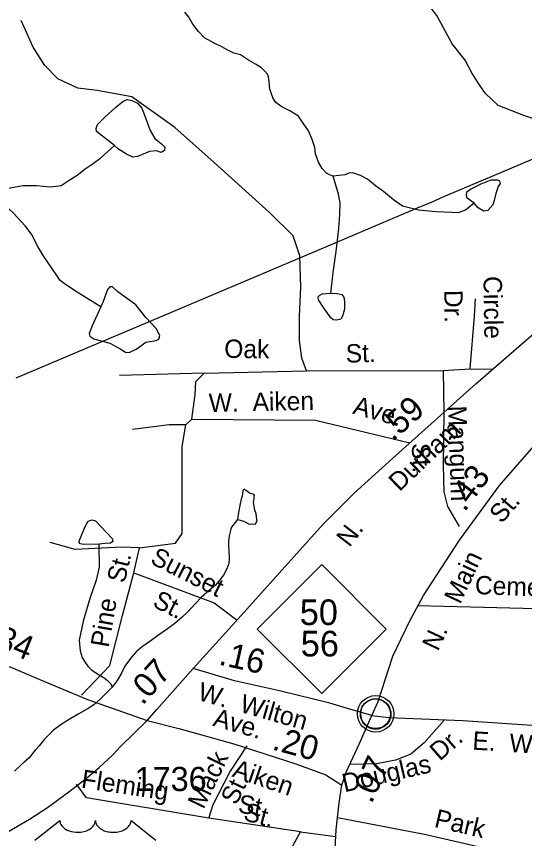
# Model space of a CAD drawing. Extents: x 2056842 to 2160602, y 826753 to 1016856.
# Drawn here: x 2090960 to 2093583, y 862993 to 867240 of the extents above; entities that cross this region are included whole.
import ezdxf

# ---------------------------------------------------------------- set-up
doc = ezdxf.new("R2010")
doc.units = 0
for name, color, linetype in [('Exist Boundary Political City Limit New', 7, 'Continuous'), ('Exist Civil Demographics Community CELL', 7, 'Continuous'), ('Exist Hydrographic Creek Single Shore', 7, 'Continuous'), ('Exist Hydrographic Misc Water Feature', 7, 'Continuous'), ('Exist Road Non-System Type 51', 7, 'Continuous'), ('Exist Road Non-System Type 51 Label', 7, 'Continuous'), ('Exist Road Primary NC Attributed', 7, 'Continuous'), ('Exist Road Primary NC Label', 7, 'Continuous'), ('Exist Road Primary NC Service Mileage Hundredths English Label', 7, 'Continuous'), ('Exist Road Primary NC Shield CELL', 7, 'Continuous'), ('Exist Road Primary NC Shield Number Label', 7, 'Continuous'), ('Exist Road Primary US Attributed', 7, 'Continuous'), ('Exist Road Primary US Label', 7, 'Continuous'), ('Exist Road Primary US Mileage Hundredths English Label', 7, 'Continuous'), ('Exist Road Primary US Shield CELL', 7, 'Continuous'), ('Exist Road Secondary Mileage Hundredths English Label', 7, 'Continuous'), ('Exist Road Secondary Type 51 Attributed', 7, 'Continuous'), ('Exist Road Secondary Type 51 Label', 7, 'Continuous'), ('Exist Road Secondary Type 51 Number Label', 7, 'Continuous'), ('Map Preparation Boundary City Limit Buffer Line', 7, 'Continuous')]:
    doc.layers.add(name, color=color, linetype=linetype)

msp = doc.modelspace()

# ---------------------------------------------------------------- linework, layer by layer
at = {"layer": 'Exist Boundary Political City Limit New'}
msp.add_lwpolyline([(2090958.1, 865372.4), (2091361.1, 865543.2), (2091671.4, 865674.6), (2092500, 866025.6), (2093030.2, 866250.8), (2093114.1, 866286.4), (2093155, 866303.8), (2093371.6, 866395.8), (2093866.6, 866606), (2093874.8, 866609.4), (2093886.4, 866614.4), (2094074.5, 866694.3), (2094071.5, 866763.2), (2094025.5, 866766.9), (2094021.9, 866891.5), (2094066, 866886.5), (2094216.6, 866872.4), (2094318.8, 866875.7), (2094381.1, 866868.4), (2094383.1, 866844.7), (2095704, 866794.2), (2095890.8, 866786.8)], dxfattribs=at)
at = {"layer": 'Exist Civil Demographics Community CELL'}
msp.add_lwpolyline([(2092737.2, 863649.5), (2092738.1, 863655.1), (2092739.9, 863661.7), (2092742.8, 863668.9), (2092745.8, 863674.6), (2092749.1, 863680.3), (2092752.9, 863685.5), (2092756.8, 863689.8), (2092761.4, 863694.4), (2092766.9, 863699), (2092772.4, 863702.7), (2092777.3, 863705.5), (2092782.3, 863708), (2092787.8, 863710.3), (2092793.4, 863712.1), (2092797.7, 863713.3), (2092802.6, 863714), (2092806.7, 863714.7), (2092813.1, 863715), (2092817.5, 863714.9), (2092823.2, 863714.6), (2092828.1, 863713.9), (2092833, 863712.9), (2092838, 863711.5), (2092843.2, 863709.6), (2092849.8, 863706.6), (2092856.1, 863703.1), (2092861.1, 863699.6), (2092866.3, 863695.6), (2092869.6, 863692.5), (2092873.7, 863688.1), (2092877.6, 863683.4), (2092880.7, 863678.8), (2092883.8, 863673.8), (2092886.3, 863668.6), (2092888.3, 863663.6), (2092889.9, 863658.6), (2092891.1, 863654), (2092892.2, 863647.9), (2092892.9, 863643.2), (2092893.1, 863637.2), (2092892.9, 863631.5), (2092892.4, 863625.8), (2092891.4, 863620.3), (2092889.8, 863614.1), (2092887.9, 863608.3), (2092885.6, 863603.2), (2092882.4, 863597.2), (2092879.2, 863591.9), (2092875.7, 863587.2), (2092871.5, 863582.5), (2092866.2, 863577.5), (2092861.2, 863573.4), (2092856.2, 863569.9), (2092851.8, 863567.4), (2092845, 863564.2), (2092837.9, 863561.5), (2092831.9, 863560), (2092825.3, 863558.7), (2092820.9, 863558.2), (2092816.4, 863558), (2092810.8, 863558), (2092806.6, 863558.4), (2092800.9, 863559.1), (2092795, 863560.4), (2092790.4, 863561.7), (2092785.2, 863563.6), (2092780.6, 863565.6), (2092776.7, 863567.8), (2092769.9, 863571.9), (2092764.3, 863576.2), (2092759.4, 863580.7), (2092755, 863585.5), (2092751.8, 863589.5), (2092748.8, 863593.7), (2092744.7, 863600.8), (2092743, 863604.3), (2092741.3, 863608.3), (2092738.7, 863616.5), (2092737.2, 863623.6), (2092736.5, 863628.7), (2092736.1, 863635.1), (2092736.1, 863639.8), (2092736.6, 863646.2)], close=True, dxfattribs=at)
for centre, radius in [((2092814.8, 863637.1), 94.3), ((2092814.5, 863637.4), 76.7)]:
    msp.add_circle(centre, radius, dxfattribs=at)
at = {"layer": 'Exist Hydrographic Creek Single Shore'}
for points in [[(2092594.5, 866414.5), (2092576.4, 866421), (2092560.6, 866430.8), (2092538.3, 866454.9), (2092520.2, 866486.7), (2092504.2, 866530.6), (2092500.1, 866562.5), (2092487.6, 866604.5), (2092467.7, 866648.5), (2092439.6, 866688.5), (2092415.8, 866724.2), (2092371.6, 866752), (2092329.5, 866772.2), (2092325.4, 866776.1), (2092299.4, 866795.8), (2092285.2, 866815.7), (2092269, 866863.7), (2092265.1, 866903.6), (2092261, 866927.8), (2092256.9, 866941.8), (2092243, 866957.7), (2092224.9, 866973.8), (2092194.6, 866993.4), (2092158.9, 867013.5), (2092116.7, 867041.4), (2092082.8, 867049.4), (2092050.6, 867065.2), (2092020.5, 867083.1), (2091984.2, 867100.8), (2091930.3, 867128.9), (2091900.3, 867162.6), (2091870, 867200.5), (2091850.1, 867236.4), (2091830.2, 867262.1)], [(2091466.5, 866572.6), (2091418.3, 866529.3), (2091390.4, 866505.1), (2091350.6, 866475), (2091314.7, 866450.9), (2091272.9, 866418.7), (2091232.7, 866392.6), (2091190.7, 866364.5), (2091136.7, 866358.3), (2091062.9, 866364.6), (2090993, 866364.6), (2090889.3, 866345.8), (2090826.8, 866332.1)], [(2091454.6, 863775.1), (2091424.6, 863745.2), (2091392.8, 863713), (2091359, 863682.9), (2091330.9, 863664.8), (2091279, 863634.6), (2091223.3, 863602.4), (2091191.3, 863582.1), (2091151.1, 863552), (2091129.6, 863530.2), (2091105.2, 863506.3), (2091077.5, 863472), (2091061.7, 863454), (2091057.6, 863449.8), (2091023.7, 863407.9), (2090999.5, 863388), (2090984.2, 863373.7), (2090949.9, 863341.6)]]:
    msp.add_lwpolyline(points, dxfattribs=at)
at = {"layer": 'Exist Hydrographic Misc Water Feature'}
msp.add_line((2092102.1, 864641.5), (2092069.7, 864600.9), dxfattribs=at)
for points in [[(2091466.5, 866572.6), (2091374.1, 866645.1), (2091371.6, 866661.4), (2091377.8, 866681.4), (2091417.8, 866721.4), (2091471.5, 866770.1), (2091511.5, 866802.6), (2091534, 866810.1), (2091556.5, 866806.4), (2091585.2, 866792.6), (2091607.7, 866766.4), (2091626.4, 866716.4), (2091650.2, 866650.1), (2091673.9, 866610.1), (2091708.9, 866581.4), (2091726.4, 866563.9), (2091723.9, 866547.6), (2091707.7, 866537.6), (2091682.7, 866546.4), (2091647.7, 866542.6), (2091585.2, 866516.3), (2091561.5, 866512.6), (2091529, 866528.9), (2091486.5, 866555.1), (2091466.5, 866572.6)], [(2093322.6, 866274.7), (2093278.8, 866239.4), (2093239.1, 866224.9), (2093207.1, 866226.8), (2093127, 866230.5), (2093035.1, 866238.3), (2092953.1, 866260.1), (2092906.7, 866291.8), (2092854.7, 866335.9), (2092814.5, 866365.5), (2092772.6, 866399.5), (2092736.5, 866417.5), (2092696.4, 866431.3), (2092676.3, 866431.1), (2092656.4, 866421.1), (2092594.5, 866414.5)], [(2092582.4, 865810.4), (2092595.7, 865917.4), (2092610.3, 866025.6), (2092623.7, 866144.6), (2092629.8, 866217.5), (2092631, 866277.1), (2092622.5, 866322.1), (2092594.5, 866414.5)], [(2093322.6, 866274.7), (2093287.3, 866301.4), (2093283.7, 866316), (2093286.1, 866334.3), (2093304.3, 866347.7), (2093359, 866375.6), (2093411.3, 866395.1), (2093442.9, 866396.3), (2093453.8, 866390.2), (2093457.5, 866376.8), (2093447.7, 866361), (2093434.4, 866325.8), (2093427.1, 866289.3), (2093419.8, 866267.4), (2093393.1, 866238.2), (2093372.4, 866234.6), (2093343.2, 866250.4), (2093322.6, 866274.7)], [(2091396.5, 865739.1), (2091342.8, 865772.9), (2091272.8, 865815.4), (2091212.9, 865855.4), (2091186.6, 865876.6), (2091172.2, 865896.6), (2091140.2, 865944.5), (2091102.1, 866000.2), (2091069.9, 866052.1), (2091037.7, 866114.3), (2091005.5, 866158), (2090943.2, 866225.9), (2090903.4, 866261.6), (2090874.9, 866287.4), (2090826.8, 866332.1)], [(2091396.5, 865739.1), (2091351.6, 865641.6), (2091335.3, 865601.6), (2091339.1, 865587.8), (2091359.1, 865574.1), (2091441.5, 865551.6), (2091499, 865520.3), (2091522.7, 865505.3), (2091541.5, 865504.1), (2091577.7, 865520.3), (2091628.9, 865557.8), (2091681.4, 865566.6), (2091695.2, 865572.8), (2091700.2, 865591.6), (2091681.4, 865627.8), (2091627.7, 865684.1), (2091576.5, 865750.4), (2091482.8, 865817.9), (2091456.5, 865842.9), (2091442.8, 865842.9), (2091430.3, 865829.1), (2091407.8, 865767.9), (2091396.5, 865739.1)], [(2092582.4, 865810.4), (2092615.2, 865807.9), (2092639.5, 865803.1), (2092650.4, 865789.7), (2092654.1, 865767.8), (2092652.9, 865727.7), (2092643.1, 865691.2), (2092634.6, 865676.6), (2092614, 865671.7), (2092594.5, 865673), (2092582.4, 865682.7), (2092545.9, 865736.2), (2092519.2, 865775.1), (2092517.9, 865792.1), (2092526.4, 865800.6), (2092538.6, 865806.7), (2092582.4, 865810.4)], [(2092102.1, 864641.5), (2092134.1, 864631.7), (2092146.2, 864625.9), (2092162.2, 864617.7), (2092174.3, 864617.9), (2092194.2, 864617.8), (2092198.1, 864625.7), (2092202.4, 864634), (2092202, 864641.8), (2092198.1, 864669.9), (2092190.1, 864689.8), (2092189.9, 864702), (2092183.9, 864729.7), (2092187.6, 864749.8), (2092187.8, 864757.9), (2092189.9, 864765.7), (2092186, 864769.9), (2092163.8, 864777.7), (2092153.8, 864785.8), (2092137.6, 864795.6), (2092133.7, 864795.7), (2092129.6, 864791.5), (2092129.4, 864787.9), (2092127.7, 864775.5), (2092125.9, 864761.6), (2092119.7, 864745.4), (2092115.9, 864721.8), (2092106, 864677.4), (2092102.1, 864641.5)], [(2091385, 864514), (2091307.3, 864511.3), (2091288.9, 864515.3), (2091283.6, 864521.9), (2091284.9, 864535.1), (2091316.5, 864608.9), (2091331, 864632.6), (2091350.8, 864639.2), (2091367.9, 864633.9), (2091398.2, 864603.6), (2091454.9, 864543), (2091457.5, 864527.2), (2091445.7, 864519.2), (2091418, 864516.6), (2091385, 864514)], [(2092069.7, 864600.9), (2092067.7, 864591), (2092058.2, 864556.8), (2092054.1, 864525), (2092054.3, 864503.1), (2092056.2, 864478.8), (2092058.4, 864441.1), (2092056.8, 864412.9), (2092046.5, 864386.9), (2092028.9, 864352.7), (2092010.9, 864328.7), (2091987.1, 864302.6), (2091956.7, 864276.8), (2091913.1, 864238.3), (2091885.2, 864206.5), (2091843.3, 864162.1), (2091815.7, 864136.2), (2091777.5, 864104.3), (2091739.8, 864075.9), (2091687.7, 864039.7), (2091647.9, 864011.6), (2091611.6, 863985.8), (2091578, 863957.2), (2091553.8, 863929.6), (2091520.2, 863883.2), (2091502.3, 863847.4), (2091480.4, 863809.4), (2091454.6, 863775.1)], [(2091385, 864514), (2091386.4, 864395.3), (2091371.9, 864326.8), (2091338.9, 864233.7), (2091304.7, 864115.1), (2091283.6, 864017.5), (2091288.3, 863962.7), (2091300.2, 863928.8), (2091312, 863906.7), (2091328, 863882.7), (2091346.3, 863867), (2091370.5, 863848.7), (2091396.3, 863833.1), (2091412.5, 863822.9), (2091430.6, 863809.2), (2091438.6, 863801.1), (2091446.8, 863791.3), (2091450.3, 863785.1), (2091454.6, 863775.1)]]:
    msp.add_lwpolyline(points, dxfattribs=at)
at = {"layer": 'Exist Road Non-System Type 51'}
for p, q in [((2091928.4, 865397), (2092458.4, 865409.4)), ((2092458.4, 865409.4), (2093163.2, 865410.5)), ((2093163.2, 865410.5), (2093302.4, 865418.8)), ((2093163.2, 865410.5), (2093166.7, 865194.5)), ((2093302.4, 865418.8), (2093419.7, 865417.4)), ((2091928.4, 865397), (2091492.3, 865384.5)), ((2091835, 865130.9), (2091866.1, 865160)), ((2091566, 864365), (2091595.1, 864493.9)), ((2092425.9, 863027.8), (2091953.4, 863097.5)), ((2092425.9, 863027.8), (2092608.1, 863002.6))]:
    msp.add_line(p, q, dxfattribs=at)
for points in [[(2093733.9, 866675.8), (2093580, 866729), (2093447, 866780.4), (2093380.5, 866843.1), (2093343.5, 866897.3), (2093313, 866944.9), (2093276.9, 867013.3), (2093210.4, 867098.9), (2093130.6, 867245.3), (2093042.3, 867360.3), (2092783.8, 867643.7), (2092717.3, 867698.8), (2092588.1, 867860.4), (2092466.5, 867949.8), (2092256.5, 868034.4), (2091990.5, 868125.7), (2091804.3, 868226.5), (2091699.8, 868293), (2091504, 868547.8), (2091463.2, 868571.6), (2091261.8, 868615.3)], [(2092458.4, 865409.4), (2092434.2, 865474.9), (2092421.7, 865566.4), (2092421.7, 865691.1), (2092428, 865840.7), (2092422.8, 866003.9), (2092389.5, 866105.7), (2092267, 866226.3), (2091980.4, 866486.1), (2091777.8, 866665.9), (2091555.6, 866823.8), (2091377, 866857.1), (2091277.3, 866869.5), (2091173.4, 866917.3), (2091107, 866985.9), (2091046.7, 867081.5), (2090984.4, 867218.7)], [(2093302.4, 865418.8), (2093325.2, 865691.1), (2093329.4, 865780.4)], [(2091866.1, 865160), (2091882.7, 865286.8), (2091886.9, 865353.3), (2091928.4, 865397)], [(2093166.7, 865194.5), (2093163.4, 864920.1), (2093166.1, 864784.7), (2093185, 864709), (2093246.2, 864605.7)], [(2091866.1, 865160), (2092503.8, 865153.8), (2092990.2, 865037.5)], [(2091835, 865130.9), (2091747.7, 865130.9), (2091558.7, 865106)], [(2091595.1, 864493.9), (2091782, 864518.8), (2091815.2, 864568.7), (2091815.2, 865017.7), (2091835, 865130.9)], [(2091595.1, 864493.9), (2091503.7, 864498), (2091262.8, 864485.6), (2091134, 864523)], [(2091296.5, 863732.8), (2091441.4, 863887), (2091507.8, 864144.7), (2091566, 864365)], [(2091566, 864365), (2091981.4, 864211.2), (2092099.7, 864121.6)], [(2094253.6, 864164.4), (2093032.2, 864194.9)], [(2093170.6, 863606.8), (2093065.6, 863487.2), (2092995.8, 863429), (2092917.3, 863397), (2092818.4, 863379.5), (2092681.5, 863375.1)], [(2091953.4, 863097.5), (2091976.2, 863168.1), (2092061.4, 863336.5), (2092150.7, 863471.6)], [(2091953.4, 863097.5), (2091322.2, 863203.5), (2091270.9, 863273.1)], [(2092618.3, 863100.9), (2093066.5, 863014.8), (2093763.4, 862855.8)], [(2092048.9, 862326.4), (2092131, 862462.5), (2092266, 862734.8), (2092425.9, 863027.8)]]:
    msp.add_lwpolyline(points, dxfattribs=at)
at = {"layer": 'Exist Road Primary NC Attributed'}
for points in [[(2089971.1, 864267.7), (2090178.7, 864181.5), (2090355.3, 864111.6), (2090954.8, 863867.6), (2091051.6, 863825.7), (2091199.3, 863764.1), (2091326.3, 863710.4), (2091634.7, 863602.4)], [(2092668.5, 863665.4), (2092577.6, 863691.7), (2092319, 863755.1), (2092085.9, 863807.6), (2091871.9, 863872)], [(2092795.1, 863628.8), (2092668.5, 863665.4)], [(2092639.9, 863268.8), (2092664.8, 863338.4), (2092729.2, 863479.7), (2092795.1, 863628.8)], [(2092795.1, 863628.8), (2092882.4, 863617.4), (2093264, 863603.4), (2094716.8, 863504.7), (2095267.2, 863471.4), (2095984.7, 863422.6), (2096537.2, 863385.2), (2096819.9, 863367.2)], [(2092515.8, 862003.6), (2092532.4, 862144.9), (2092572.9, 862495.1), (2092596.5, 862783.8), (2092611.3, 863038.6), (2092626.9, 863177.8), (2092639.9, 863268.8)]]:
    msp.add_lwpolyline(points, dxfattribs=at)
at = {"layer": 'Exist Road Primary NC Shield CELL'}
msp.add_lwpolyline([(2092203.1, 864075.2), (2092536.1, 864408.2), (2092869.1, 864075.2), (2092536.1, 863742.2)], close=True, dxfattribs=at)
at = {"layer": 'Exist Road Primary US Attributed'}
for points in [[(2091871.9, 863872), (2092073.9, 864092.9), (2092544.4, 864617.6), (2092704.3, 864777.7), (2092921.1, 864973.9), (2093332.5, 865342), (2093594.2, 865568.5), (2093818.5, 865763.9), (2093953.5, 865905.2), (2094073.2, 866070.1)], [(2091634.7, 863602.4), (2091685, 863659.5), (2091871.9, 863872)], [(2088403.2, 861886.8), (2088556.2, 862014), (2088768, 862133), (2088966.7, 862232.6), (2089068, 862279), (2089371.2, 862399.3), (2089582.8, 862480.5), (2090175.9, 862708.8), (2090521.1, 862842), (2090693.5, 862914.1), (2090851.8, 862991.4), (2091027, 863093.2), (2091119.9, 863153.1), (2091231.2, 863233.6), (2091314, 863297.4), (2091387.9, 863359.5), (2091458.4, 863425.6), (2091497.1, 863468.8), (2091634.7, 863602.4)]]:
    msp.add_lwpolyline(points, dxfattribs=at)
at = {"layer": 'Exist Road Primary US Shield CELL'}
msp.add_lwpolyline([(2091055.2, 862984.1), (2091183.8, 863086.5), (2091184.1, 863081.2), (2091185.4, 863074.9), (2091186.4, 863071.6), (2091189.3, 863065.4), (2091194.2, 863058), (2091201, 863050.8), (2091208.7, 863044.5), (2091213.8, 863041.2), (2091222.6, 863036.5), (2091232.6, 863032.3), (2091243.6, 863029.1), (2091255, 863026.8), (2091267.3, 863025.4), (2091279.6, 863025.2), (2091292.8, 863026.2), (2091307.4, 863029), (2091314.1, 863030.8), (2091321.6, 863033.3), (2091328.6, 863036.2), (2091336.3, 863040.3), (2091342.4, 863044.3), (2091347.3, 863047.8), (2091354.1, 863054.3), (2091359.5, 863061.1), (2091361.8, 863064.9), (2091363.8, 863068.5), (2091366.5, 863076.3), (2091367.2, 863079.7), (2091367.8, 863086.8), (2091368.2, 863080.8), (2091368.8, 863077.1), (2091369.8, 863073.5), (2091371.3, 863069.6), (2091374.1, 863064.1), (2091377.1, 863059.6), (2091382.9, 863052.8), (2091386.4, 863049.5), (2091389.7, 863046.8), (2091398.4, 863040.8), (2091408.6, 863035.6), (2091413.7, 863033.4), (2091418.8, 863031.6), (2091425.3, 863029.6), (2091432.1, 863028), (2091438.8, 863026.9), (2091445.6, 863025.9), (2091452.6, 863025.4), (2091458.3, 863025.2), (2091465.3, 863025.3), (2091471.8, 863025.7), (2091478.4, 863026.4), (2091485.7, 863027.6), (2091491.5, 863028.9), (2091499.2, 863031), (2091506.2, 863033.5), (2091512.4, 863036.2), (2091520.4, 863040.3), (2091526.8, 863044.4), (2091531.5, 863048.2), (2091537.1, 863053.3), (2091542.5, 863059.5), (2091545.6, 863064), (2091547.8, 863068.6), (2091549.8, 863073.5), (2091551.1, 863078.6), (2091551.7, 863083.1), (2091551.8, 863086.9), (2091680.4, 862984.5)], dxfattribs=at)
at = {"layer": 'Exist Road Secondary Type 51 Attributed'}
for points in [[(2092795.1, 863628.8), (2092828.4, 863700.5), (2092903.7, 863934.9), (2092988.8, 864114.7), (2093061, 864248.2), (2093246.7, 864534.1), (2093454.6, 864816.6), (2093784.8, 865194.9), (2094030.9, 865495.2)], [(2091634.7, 863602.4), (2091797.7, 863561.8), (2092082.2, 863482.8), (2092402.1, 863378.9), (2092467.7, 863355.3)], [(2092467.7, 863355.3), (2092557.8, 863322.8), (2092639.9, 863268.8)]]:
    msp.add_lwpolyline(points, dxfattribs=at)
at = {"layer": 'Map Preparation Boundary City Limit Buffer Line'}
msp.add_lwpolyline([(2090958.1, 865372.4), (2091361.1, 865543.2), (2091671.4, 865674.6), (2092500, 866025.6), (2093030.2, 866250.8), (2093114.1, 866286.4), (2093155, 866303.8), (2093371.6, 866395.8), (2093866.6, 866606), (2093874.8, 866609.4), (2093886.4, 866614.4), (2094074.5, 866694.3), (2094071.5, 866763.2), (2094025.5, 866766.9), (2094021.9, 866891.5), (2094066, 866886.5), (2094216.6, 866872.4), (2094318.8, 866875.7), (2094381.1, 866868.4), (2094383.1, 866844.7), (2095704, 866794.2), (2095890.8, 866786.8)], dxfattribs=at)

# ---------------------------------------------------------------- texts
at = {"layer": 'Exist Road Non-System Type 51 Label'}
for s, rotation, p in [('Circle', 270.8419, (2093371.1, 865898.1)), ('Dr.', 270.8419, (2093168.3, 865826.5)), ('Oak', 359.3185, (2092032.4, 865476.3)), ('St.', 1.2171, (2092660.9, 865451.3)), ('W.  Aiken', 1.2277, (2091954, 865195.9)), ('Ave.', 344.5451, (2092692, 865188.8)), ('Mangum', 271.7919, (2093188.3, 865227.9)), ('St.', 271.7919, (2093000.8, 865035.1)), ('Sunset', 333.2091, (2091645.5, 864417)), ('St.', 76.319, (2091518.1, 864308.2)), ('Cemetery', 357.8831, (2093325.7, 864255.8)), ('St.', 333.2091, (2091657.4, 864194.3)), ('Pine', 80.1889, (2091435.7, 863976.1)), ('Dr.', 41.0921, (2093145.4, 863390)), ('Mack', 64.2922, (2091925.6, 863140.2)), ('Douglas', 13.0558, (2092653.7, 863231.3)), ('Fleming', 351.5147, (2091291, 863255.9)), ('St.', 64.2922, (2092095.8, 863161.1)), ('St.', 350.6954, (2092100.1, 863127.8)), ('Park', 346.8941, (2093112.7, 863053.8))]:
    msp.add_text(s, height=95, rotation=rotation, dxfattribs=at).set_placement(p)
at = {"layer": 'Exist Road Primary NC Label'}
for s, rotation, p in [('W.  Wilton', 344.1133, (2091890.6, 863710.3)), ('Ave.', 344.1133, (2091969.8, 863576.5)), ('E.  Wilton', 356.3512, (2093312.3, 863452.6))]:
    msp.add_text(s, height=95, rotation=rotation, dxfattribs=at).set_placement(p)
at = {"layer": 'Exist Road Primary NC Service Mileage Hundredths English Label'}
for s, rotation, p in [('.34', 337.945, (2090801.2, 863998.3)), ('.16', 347.3141, (2091999.8, 863892.7)), ('.07', 65.5077, (2092793.5, 863168.6))]:
    msp.add_text(s, height=125, rotation=rotation, dxfattribs=at).set_placement(p)
at = {"layer": 'Exist Road Primary NC Shield Number Label'}
for s, p in [('50', (2092422.7, 864095.7)), ('56', (2092427.7, 863933.5))]:
    msp.add_text(s, height=132.5, dxfattribs=at).set_placement(p)
at = {"layer": 'Exist Road Primary US Label'}
for s, rotation, p in [('Durham', 43.8609, (2092937.5, 864781.7)), ('N.', 52.2022, (2092679.3, 864493.1))]:
    msp.add_text(s, height=95, rotation=rotation, dxfattribs=at).set_placement(p)
at = {"layer": 'Exist Road Primary US Mileage Hundredths English Label'}
for s, rotation, p in [('.59', 41.8148, (2092903, 865041.6)), ('.07', 47.7432, (2091610.4, 863677))]:
    msp.add_text(s, height=125, rotation=rotation, dxfattribs=at).set_placement(p)
at = {"layer": 'Exist Road Secondary Mileage Hundredths English Label'}
for s, rotation, p in [('.43', 53.6675, (2093273.7, 864676.2)), ('.20', 344.7598, (2092275.1, 863454.2))]:
    msp.add_text(s, height=125, rotation=rotation, dxfattribs=at).set_placement(p)
at = {"layer": 'Exist Road Secondary Type 51 Label'}
for s, rotation, p in [('St.', 49.4453, (2093465.3, 864616.1)), ('N.    Main', 64.8356, (2093136.2, 863956.8)), ('Aiken', 341.2269, (2092069, 863314.2)), ('St.', 344.7598, (2092127, 863089.2))]:
    msp.add_text(s, height=95, rotation=rotation, dxfattribs=at).set_placement(p)
at = {"layer": 'Exist Road Secondary Type 51 Number Label'}
msp.add_text('1736', height=125, dxfattribs=at).set_placement((2091570.3, 863238.1))

doc.saveas('drawing.dxf')
